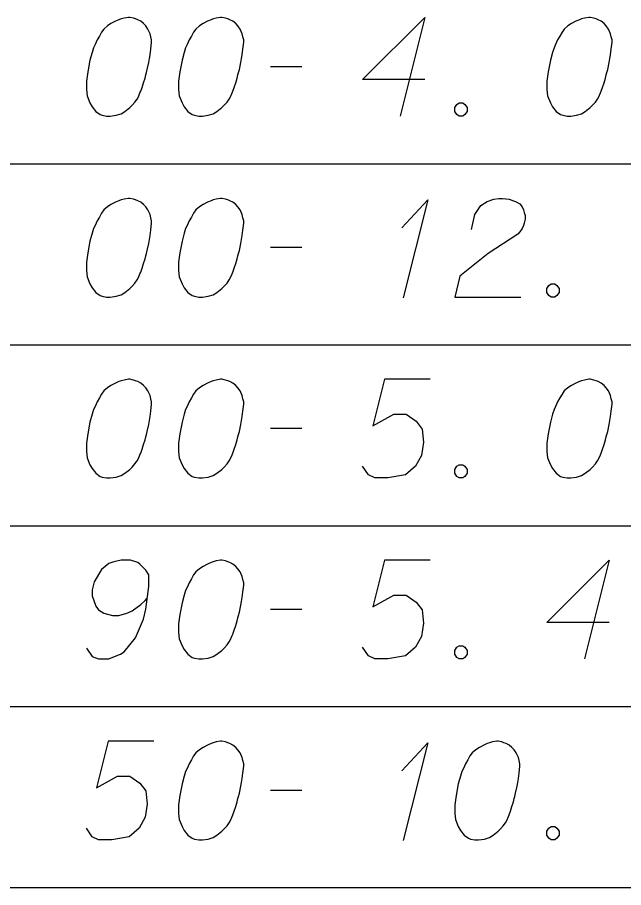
# Model space of a CAD drawing. Extents: x 2074207 to 2076812, y 516372 to 523312.
# Drawn here: x 2076397.04 to 2076426.53, y 519867.3 to 519909.62 of the extents above; entities that cross this region are included whole.
import ezdxf

# ---------------------------------------------------------------- set-up
doc = ezdxf.new("R2010")
doc.units = 0
for name, color, linetype in [('Prop DirtTable_ Soil Test Results - Outline (Major)', 7, 'Continuous'), ('Prop DirtTable_ Soil Test Results - Outline (Minor)', 7, 'Continuous'), ('Prop DirtTable_ Soil Test Results - Tx (Sample Data)', 7, 'Continuous')]:
    doc.layers.add(name, color=color, linetype=linetype)

msp = doc.modelspace()

# ---------------------------------------------------------------- linework, layer by layer
at = {"layer": 'Prop DirtTable_ Soil Test Results - Outline (Major)'}
msp.add_line((2076260.609, 519867.297), (2076811.903, 519867.297), dxfattribs=at)
at = {"layer": 'Prop DirtTable_ Soil Test Results - Outline (Minor)'}
for p, q in [((2076260.609, 519902.497), (2076811.903, 519902.497)), ((2076260.609, 519902.497), (2076811.903, 519902.497)), ((2076260.609, 519893.697), (2076811.903, 519893.697)), ((2076260.609, 519893.697), (2076811.903, 519893.697)), ((2076260.609, 519884.897), (2076811.903, 519884.897)), ((2076260.609, 519884.897), (2076811.903, 519884.897)), ((2076260.609, 519876.097), (2076811.903, 519876.097)), ((2076260.609, 519876.097), (2076811.903, 519876.097)), ((2076260.609, 519867.297), (2076811.903, 519867.297))]:
    msp.add_line(p, q, dxfattribs=at)
at = {"layer": 'Prop DirtTable_ Soil Test Results - Tx (Sample Data)'}
for points in [[(2076402.512, 519909.618), (2076402.442, 519909.618), (2076402.23, 519909.581), (2076402.089, 519909.543), (2076401.983, 519909.505), (2076401.807, 519909.43), (2076401.595, 519909.316), (2076401.419, 519909.203), (2076401.242, 519909.052), (2076401.136, 519908.9), (2076401.031, 519908.711), (2076400.925, 519908.522), (2076400.819, 519908.296), (2076400.748, 519908.144), (2076400.678, 519907.918), (2076400.572, 519907.54), (2076400.466, 519906.973), (2076400.396, 519906.519), (2076400.396, 519906.104), (2076400.431, 519905.801), (2076400.572, 519905.461), (2076400.678, 519905.272), (2076400.854, 519905.045), (2076401.066, 519904.894), (2076401.172, 519904.856), (2076401.383, 519904.818), (2076401.56, 519904.818), (2076401.842, 519904.856), (2076402.089, 519904.932), (2076402.265, 519905.045), (2076402.512, 519905.234), (2076402.618, 519905.348), (2076402.759, 519905.499), (2076402.865, 519905.65), (2076402.935, 519905.763), (2076403.006, 519905.952), (2076403.041, 519906.028), (2076403.112, 519906.217), (2076403.182, 519906.444), (2076403.253, 519906.67), (2076403.288, 519906.822), (2076403.323, 519906.935), (2076403.359, 519907.086), (2076403.429, 519907.426), (2076403.465, 519907.615), (2076403.5, 519907.804), (2076403.535, 519908.069), (2076403.57, 519908.409), (2076403.57, 519908.522), (2076403.535, 519908.674), (2076403.5, 519908.825), (2076403.394, 519909.052), (2076403.288, 519909.203), (2076403.182, 519909.316), (2076403.041, 519909.43), (2076402.9, 519909.505), (2076402.794, 519909.543), (2076402.689, 519909.581), (2076402.512, 519909.618)], [(2076406.992, 519909.618), (2076406.922, 519909.618), (2076406.71, 519909.581), (2076406.569, 519909.543), (2076406.463, 519909.505), (2076406.287, 519909.43), (2076406.075, 519909.316), (2076405.899, 519909.203), (2076405.722, 519909.052), (2076405.616, 519908.9), (2076405.511, 519908.711), (2076405.405, 519908.522), (2076405.299, 519908.296), (2076405.228, 519908.144), (2076405.158, 519907.918), (2076405.052, 519907.54), (2076404.946, 519906.973), (2076404.876, 519906.519), (2076404.876, 519906.104), (2076404.911, 519905.801), (2076405.052, 519905.461), (2076405.158, 519905.272), (2076405.334, 519905.045), (2076405.546, 519904.894), (2076405.652, 519904.856), (2076405.863, 519904.818), (2076406.04, 519904.818), (2076406.322, 519904.856), (2076406.569, 519904.932), (2076406.745, 519905.045), (2076406.992, 519905.234), (2076407.098, 519905.348), (2076407.239, 519905.499), (2076407.345, 519905.65), (2076407.415, 519905.763), (2076407.486, 519905.952), (2076407.521, 519906.028), (2076407.592, 519906.217), (2076407.662, 519906.444), (2076407.733, 519906.67), (2076407.768, 519906.822), (2076407.803, 519906.935), (2076407.839, 519907.086), (2076407.909, 519907.426), (2076407.945, 519907.615), (2076407.98, 519907.804), (2076408.015, 519908.069), (2076408.05, 519908.409), (2076408.05, 519908.522), (2076408.015, 519908.674), (2076407.98, 519908.825), (2076407.874, 519909.052), (2076407.768, 519909.203), (2076407.662, 519909.316), (2076407.521, 519909.43), (2076407.38, 519909.505), (2076407.274, 519909.543), (2076407.169, 519909.581), (2076406.992, 519909.618)], [(2076416.869, 519906.595), (2076413.836, 519906.595), (2076416.869, 519909.618), (2076415.67, 519904.818)], [(2076424.912, 519909.618), (2076424.842, 519909.618), (2076424.63, 519909.581), (2076424.489, 519909.543), (2076424.383, 519909.505), (2076424.207, 519909.43), (2076423.995, 519909.316), (2076423.819, 519909.203), (2076423.642, 519909.052), (2076423.536, 519908.9), (2076423.431, 519908.711), (2076423.325, 519908.522), (2076423.219, 519908.296), (2076423.148, 519908.144), (2076423.078, 519907.918), (2076422.972, 519907.54), (2076422.866, 519906.973), (2076422.796, 519906.519), (2076422.796, 519906.104), (2076422.831, 519905.801), (2076422.972, 519905.461), (2076423.078, 519905.272), (2076423.254, 519905.045), (2076423.466, 519904.894), (2076423.572, 519904.856), (2076423.783, 519904.818), (2076423.96, 519904.818), (2076424.242, 519904.856), (2076424.489, 519904.932), (2076424.665, 519905.045), (2076424.912, 519905.234), (2076425.018, 519905.348), (2076425.159, 519905.499), (2076425.265, 519905.65), (2076425.335, 519905.763), (2076425.406, 519905.952), (2076425.441, 519906.028), (2076425.512, 519906.217), (2076425.582, 519906.444), (2076425.653, 519906.67), (2076425.688, 519906.822), (2076425.723, 519906.935), (2076425.759, 519907.086), (2076425.829, 519907.426), (2076425.865, 519907.615), (2076425.9, 519907.804), (2076425.935, 519908.069), (2076425.97, 519908.409), (2076425.97, 519908.522), (2076425.935, 519908.674), (2076425.9, 519908.825), (2076425.794, 519909.052), (2076425.688, 519909.203), (2076425.582, 519909.316), (2076425.441, 519909.43), (2076425.3, 519909.505), (2076425.194, 519909.543), (2076425.089, 519909.581), (2076424.912, 519909.618)], [(2076409.356, 519907.237), (2076410.872, 519907.237)], [(2076418.527, 519905.461), (2076418.704, 519905.461), (2076418.809, 519905.385), (2076418.915, 519905.234), (2076418.915, 519905.045), (2076418.809, 519904.894), (2076418.704, 519904.818), (2076418.527, 519904.818), (2076418.421, 519904.894), (2076418.316, 519905.045), (2076418.316, 519905.234), (2076418.421, 519905.385), (2076418.527, 519905.461)], [(2076402.512, 519900.818), (2076402.442, 519900.818), (2076402.23, 519900.781), (2076402.089, 519900.743), (2076401.983, 519900.705), (2076401.807, 519900.63), (2076401.595, 519900.516), (2076401.419, 519900.403), (2076401.242, 519900.252), (2076401.136, 519900.1), (2076401.031, 519899.911), (2076400.925, 519899.722), (2076400.819, 519899.496), (2076400.748, 519899.344), (2076400.678, 519899.118), (2076400.572, 519898.74), (2076400.466, 519898.173), (2076400.396, 519897.719), (2076400.396, 519897.304), (2076400.431, 519897.001), (2076400.572, 519896.661), (2076400.678, 519896.472), (2076400.854, 519896.245), (2076401.066, 519896.094), (2076401.172, 519896.056), (2076401.383, 519896.018), (2076401.56, 519896.018), (2076401.842, 519896.056), (2076402.089, 519896.132), (2076402.265, 519896.245), (2076402.512, 519896.434), (2076402.618, 519896.548), (2076402.759, 519896.699), (2076402.865, 519896.85), (2076402.935, 519896.963), (2076403.006, 519897.152), (2076403.041, 519897.228), (2076403.112, 519897.417), (2076403.182, 519897.644), (2076403.253, 519897.87), (2076403.288, 519898.022), (2076403.323, 519898.135), (2076403.359, 519898.286), (2076403.429, 519898.626), (2076403.465, 519898.815), (2076403.5, 519899.004), (2076403.535, 519899.269), (2076403.57, 519899.609), (2076403.57, 519899.722), (2076403.535, 519899.874), (2076403.5, 519900.025), (2076403.394, 519900.252), (2076403.288, 519900.403), (2076403.182, 519900.516), (2076403.041, 519900.63), (2076402.9, 519900.705), (2076402.794, 519900.743), (2076402.689, 519900.781), (2076402.512, 519900.818)], [(2076406.992, 519900.818), (2076406.922, 519900.818), (2076406.71, 519900.781), (2076406.569, 519900.743), (2076406.463, 519900.705), (2076406.287, 519900.63), (2076406.075, 519900.516), (2076405.899, 519900.403), (2076405.722, 519900.252), (2076405.616, 519900.1), (2076405.511, 519899.911), (2076405.405, 519899.722), (2076405.299, 519899.496), (2076405.228, 519899.344), (2076405.158, 519899.118), (2076405.052, 519898.74), (2076404.946, 519898.173), (2076404.876, 519897.719), (2076404.876, 519897.304), (2076404.911, 519897.001), (2076405.052, 519896.661), (2076405.158, 519896.472), (2076405.334, 519896.245), (2076405.546, 519896.094), (2076405.652, 519896.056), (2076405.863, 519896.018), (2076406.04, 519896.018), (2076406.322, 519896.056), (2076406.569, 519896.132), (2076406.745, 519896.245), (2076406.992, 519896.434), (2076407.098, 519896.548), (2076407.239, 519896.699), (2076407.345, 519896.85), (2076407.415, 519896.963), (2076407.486, 519897.152), (2076407.521, 519897.228), (2076407.592, 519897.417), (2076407.662, 519897.644), (2076407.733, 519897.87), (2076407.768, 519898.022), (2076407.803, 519898.135), (2076407.839, 519898.286), (2076407.909, 519898.626), (2076407.945, 519898.815), (2076407.98, 519899.004), (2076408.015, 519899.269), (2076408.05, 519899.609), (2076408.05, 519899.722), (2076408.015, 519899.874), (2076407.98, 519900.025), (2076407.874, 519900.252), (2076407.768, 519900.403), (2076407.662, 519900.516), (2076407.521, 519900.63), (2076407.38, 519900.705), (2076407.274, 519900.743), (2076407.169, 519900.781), (2076406.992, 519900.818)], [(2076419.127, 519899.307), (2076419.303, 519900.025), (2076419.586, 519900.478), (2076419.903, 519900.667), (2076420.22, 519900.781), (2076420.467, 519900.818), (2076420.644, 519900.818), (2076420.961, 519900.781), (2076421.173, 519900.705), (2076421.279, 519900.667), (2076421.49, 519900.554), (2076421.596, 519900.403), (2076421.667, 519900.252), (2076421.702, 519900.138), (2076421.737, 519899.987), (2076421.737, 519899.798), (2076421.702, 519899.609), (2076421.667, 519899.496), (2076421.596, 519899.344), (2076421.49, 519899.193), (2076421.385, 519899.08), (2076419.938, 519898.135), (2076418.563, 519897.039), (2076418.316, 519896.018), (2076421.526, 519896.018)], [(2076415.74, 519899.382), (2076417.01, 519900.743), (2076415.811, 519895.981)], [(2076409.356, 519898.437), (2076410.872, 519898.437)], [(2076423.007, 519896.661), (2076423.184, 519896.661), (2076423.289, 519896.585), (2076423.395, 519896.434), (2076423.395, 519896.245), (2076423.289, 519896.094), (2076423.184, 519896.018), (2076423.007, 519896.018), (2076422.901, 519896.094), (2076422.796, 519896.245), (2076422.796, 519896.434), (2076422.901, 519896.585), (2076423.007, 519896.661)], [(2076402.512, 519892.018), (2076402.442, 519892.018), (2076402.23, 519891.981), (2076402.089, 519891.943), (2076401.983, 519891.905), (2076401.807, 519891.83), (2076401.595, 519891.716), (2076401.419, 519891.603), (2076401.242, 519891.452), (2076401.136, 519891.3), (2076401.031, 519891.111), (2076400.925, 519890.922), (2076400.819, 519890.696), (2076400.748, 519890.544), (2076400.678, 519890.318), (2076400.572, 519889.94), (2076400.466, 519889.373), (2076400.396, 519888.919), (2076400.396, 519888.504), (2076400.431, 519888.201), (2076400.572, 519887.861), (2076400.678, 519887.672), (2076400.854, 519887.445), (2076401.066, 519887.294), (2076401.172, 519887.256), (2076401.383, 519887.218), (2076401.56, 519887.218), (2076401.842, 519887.256), (2076402.089, 519887.332), (2076402.265, 519887.445), (2076402.512, 519887.634), (2076402.618, 519887.748), (2076402.759, 519887.899), (2076402.865, 519888.05), (2076402.935, 519888.163), (2076403.006, 519888.352), (2076403.041, 519888.428), (2076403.112, 519888.617), (2076403.182, 519888.844), (2076403.253, 519889.07), (2076403.288, 519889.222), (2076403.323, 519889.335), (2076403.359, 519889.486), (2076403.429, 519889.826), (2076403.465, 519890.015), (2076403.5, 519890.204), (2076403.535, 519890.469), (2076403.57, 519890.809), (2076403.57, 519890.922), (2076403.535, 519891.074), (2076403.5, 519891.225), (2076403.394, 519891.452), (2076403.288, 519891.603), (2076403.182, 519891.716), (2076403.041, 519891.83), (2076402.9, 519891.905), (2076402.794, 519891.943), (2076402.689, 519891.981), (2076402.512, 519892.018)], [(2076406.992, 519892.018), (2076406.922, 519892.018), (2076406.71, 519891.981), (2076406.569, 519891.943), (2076406.463, 519891.905), (2076406.287, 519891.83), (2076406.075, 519891.716), (2076405.899, 519891.603), (2076405.722, 519891.452), (2076405.616, 519891.3), (2076405.511, 519891.111), (2076405.405, 519890.922), (2076405.299, 519890.696), (2076405.228, 519890.544), (2076405.158, 519890.318), (2076405.052, 519889.94), (2076404.946, 519889.373), (2076404.876, 519888.919), (2076404.876, 519888.504), (2076404.911, 519888.201), (2076405.052, 519887.861), (2076405.158, 519887.672), (2076405.334, 519887.445), (2076405.546, 519887.294), (2076405.652, 519887.256), (2076405.863, 519887.218), (2076406.04, 519887.218), (2076406.322, 519887.256), (2076406.569, 519887.332), (2076406.745, 519887.445), (2076406.992, 519887.634), (2076407.098, 519887.748), (2076407.239, 519887.899), (2076407.345, 519888.05), (2076407.415, 519888.163), (2076407.486, 519888.352), (2076407.521, 519888.428), (2076407.592, 519888.617), (2076407.662, 519888.844), (2076407.733, 519889.07), (2076407.768, 519889.222), (2076407.803, 519889.335), (2076407.839, 519889.486), (2076407.909, 519889.826), (2076407.945, 519890.015), (2076407.98, 519890.204), (2076408.015, 519890.469), (2076408.05, 519890.809), (2076408.05, 519890.922), (2076408.015, 519891.074), (2076407.98, 519891.225), (2076407.874, 519891.452), (2076407.768, 519891.603), (2076407.662, 519891.716), (2076407.521, 519891.83), (2076407.38, 519891.905), (2076407.274, 519891.943), (2076407.169, 519891.981), (2076406.992, 519892.018)], [(2076417.116, 519892.018), (2076414.894, 519892.018), (2076414.329, 519889.751), (2076415.352, 519890.318), (2076415.952, 519890.318), (2076416.446, 519889.978), (2076416.728, 519889.6), (2076416.799, 519888.957), (2076416.693, 519888.315), (2076416.411, 519887.785), (2076415.917, 519887.37), (2076415.07, 519887.218), (2076414.435, 519887.218), (2076414.118, 519887.37), (2076413.836, 519887.785)], [(2076424.912, 519892.018), (2076424.842, 519892.018), (2076424.63, 519891.981), (2076424.489, 519891.943), (2076424.383, 519891.905), (2076424.207, 519891.83), (2076423.995, 519891.716), (2076423.819, 519891.603), (2076423.642, 519891.452), (2076423.536, 519891.3), (2076423.431, 519891.111), (2076423.325, 519890.922), (2076423.219, 519890.696), (2076423.148, 519890.544), (2076423.078, 519890.318), (2076422.972, 519889.94), (2076422.866, 519889.373), (2076422.796, 519888.919), (2076422.796, 519888.504), (2076422.831, 519888.201), (2076422.972, 519887.861), (2076423.078, 519887.672), (2076423.254, 519887.445), (2076423.466, 519887.294), (2076423.572, 519887.256), (2076423.783, 519887.218), (2076423.96, 519887.218), (2076424.242, 519887.256), (2076424.489, 519887.332), (2076424.665, 519887.445), (2076424.912, 519887.634), (2076425.018, 519887.748), (2076425.159, 519887.899), (2076425.265, 519888.05), (2076425.335, 519888.163), (2076425.406, 519888.352), (2076425.441, 519888.428), (2076425.512, 519888.617), (2076425.582, 519888.844), (2076425.653, 519889.07), (2076425.688, 519889.222), (2076425.723, 519889.335), (2076425.759, 519889.486), (2076425.829, 519889.826), (2076425.865, 519890.015), (2076425.9, 519890.204), (2076425.935, 519890.469), (2076425.97, 519890.809), (2076425.97, 519890.922), (2076425.935, 519891.074), (2076425.9, 519891.225), (2076425.794, 519891.452), (2076425.688, 519891.603), (2076425.582, 519891.716), (2076425.441, 519891.83), (2076425.3, 519891.905), (2076425.194, 519891.943), (2076425.089, 519891.981), (2076424.912, 519892.018)], [(2076409.356, 519889.637), (2076410.872, 519889.637)], [(2076418.527, 519887.861), (2076418.704, 519887.861), (2076418.809, 519887.785), (2076418.915, 519887.634), (2076418.915, 519887.445), (2076418.809, 519887.294), (2076418.704, 519887.218), (2076418.527, 519887.218), (2076418.421, 519887.294), (2076418.316, 519887.445), (2076418.316, 519887.634), (2076418.421, 519887.785), (2076418.527, 519887.861)], [(2076400.396, 519878.948), (2076400.678, 519878.532), (2076400.995, 519878.418), (2076401.489, 519878.418), (2076401.842, 519878.57), (2076402.054, 519878.645), (2076402.23, 519878.759), (2076402.794, 519879.439), (2076403.182, 519880.346), (2076403.288, 519880.837), (2076403.429, 519881.933), (2076403.429, 519882.5), (2076403.288, 519882.727), (2076403.006, 519883.03), (2076402.9, 519883.105), (2076402.547, 519883.218), (2076402.089, 519883.218), (2076401.736, 519883.143), (2076401.489, 519883.067), (2076401.136, 519882.765), (2076400.784, 519882.16), (2076400.678, 519881.782), (2076400.678, 519881.48), (2076400.854, 519880.989), (2076400.995, 519880.8), (2076401.242, 519880.648), (2076401.666, 519880.535), (2076401.983, 519880.535), (2076402.371, 519880.648), (2076402.618, 519880.762), (2076403.041, 519881.064), (2076403.253, 519881.253), (2076403.359, 519881.367)], [(2076406.992, 519883.218), (2076406.922, 519883.218), (2076406.71, 519883.181), (2076406.569, 519883.143), (2076406.463, 519883.105), (2076406.287, 519883.03), (2076406.075, 519882.916), (2076405.899, 519882.803), (2076405.722, 519882.652), (2076405.616, 519882.5), (2076405.511, 519882.311), (2076405.405, 519882.122), (2076405.299, 519881.896), (2076405.228, 519881.744), (2076405.158, 519881.518), (2076405.052, 519881.14), (2076404.946, 519880.573), (2076404.876, 519880.119), (2076404.876, 519879.704), (2076404.911, 519879.401), (2076405.052, 519879.061), (2076405.158, 519878.872), (2076405.334, 519878.645), (2076405.546, 519878.494), (2076405.652, 519878.456), (2076405.863, 519878.418), (2076406.04, 519878.418), (2076406.322, 519878.456), (2076406.569, 519878.532), (2076406.745, 519878.645), (2076406.992, 519878.834), (2076407.098, 519878.948), (2076407.239, 519879.099), (2076407.345, 519879.25), (2076407.415, 519879.363), (2076407.486, 519879.552), (2076407.521, 519879.628), (2076407.592, 519879.817), (2076407.662, 519880.044), (2076407.733, 519880.27), (2076407.768, 519880.422), (2076407.803, 519880.535), (2076407.839, 519880.686), (2076407.909, 519881.026), (2076407.945, 519881.215), (2076407.98, 519881.404), (2076408.015, 519881.669), (2076408.05, 519882.009), (2076408.05, 519882.122), (2076408.015, 519882.274), (2076407.98, 519882.425), (2076407.874, 519882.652), (2076407.768, 519882.803), (2076407.662, 519882.916), (2076407.521, 519883.03), (2076407.38, 519883.105), (2076407.274, 519883.143), (2076407.169, 519883.181), (2076406.992, 519883.218)], [(2076417.116, 519883.218), (2076414.894, 519883.218), (2076414.329, 519880.951), (2076415.352, 519881.518), (2076415.952, 519881.518), (2076416.446, 519881.178), (2076416.728, 519880.8), (2076416.799, 519880.157), (2076416.693, 519879.515), (2076416.411, 519878.985), (2076415.917, 519878.57), (2076415.07, 519878.418), (2076414.435, 519878.418), (2076414.118, 519878.57), (2076413.836, 519878.985)], [(2076425.829, 519880.195), (2076422.796, 519880.195), (2076425.829, 519883.218), (2076424.63, 519878.418)], [(2076409.356, 519880.837), (2076410.872, 519880.837)], [(2076418.527, 519879.061), (2076418.704, 519879.061), (2076418.809, 519878.985), (2076418.915, 519878.834), (2076418.915, 519878.645), (2076418.809, 519878.494), (2076418.704, 519878.418), (2076418.527, 519878.418), (2076418.421, 519878.494), (2076418.316, 519878.645), (2076418.316, 519878.834), (2076418.421, 519878.985), (2076418.527, 519879.061)], [(2076403.676, 519874.418), (2076401.454, 519874.418), (2076400.889, 519872.151), (2076401.912, 519872.718), (2076402.512, 519872.718), (2076403.006, 519872.378), (2076403.288, 519872), (2076403.359, 519871.357), (2076403.253, 519870.715), (2076402.971, 519870.185), (2076402.477, 519869.77), (2076401.63, 519869.618), (2076400.995, 519869.618), (2076400.678, 519869.77), (2076400.396, 519870.185)], [(2076406.992, 519874.418), (2076406.922, 519874.418), (2076406.71, 519874.381), (2076406.569, 519874.343), (2076406.463, 519874.305), (2076406.287, 519874.23), (2076406.075, 519874.116), (2076405.899, 519874.003), (2076405.722, 519873.852), (2076405.616, 519873.7), (2076405.511, 519873.511), (2076405.405, 519873.322), (2076405.299, 519873.096), (2076405.228, 519872.944), (2076405.158, 519872.718), (2076405.052, 519872.34), (2076404.946, 519871.773), (2076404.876, 519871.319), (2076404.876, 519870.904), (2076404.911, 519870.601), (2076405.052, 519870.261), (2076405.158, 519870.072), (2076405.334, 519869.845), (2076405.546, 519869.694), (2076405.652, 519869.656), (2076405.863, 519869.618), (2076406.04, 519869.618), (2076406.322, 519869.656), (2076406.569, 519869.732), (2076406.745, 519869.845), (2076406.992, 519870.034), (2076407.098, 519870.148), (2076407.239, 519870.299), (2076407.345, 519870.45), (2076407.415, 519870.563), (2076407.486, 519870.752), (2076407.521, 519870.828), (2076407.592, 519871.017), (2076407.662, 519871.244), (2076407.733, 519871.47), (2076407.768, 519871.622), (2076407.803, 519871.735), (2076407.839, 519871.886), (2076407.909, 519872.226), (2076407.945, 519872.415), (2076407.98, 519872.604), (2076408.015, 519872.869), (2076408.05, 519873.209), (2076408.05, 519873.322), (2076408.015, 519873.474), (2076407.98, 519873.625), (2076407.874, 519873.852), (2076407.768, 519874.003), (2076407.662, 519874.116), (2076407.521, 519874.23), (2076407.38, 519874.305), (2076407.274, 519874.343), (2076407.169, 519874.381), (2076406.992, 519874.418)], [(2076415.74, 519872.982), (2076417.01, 519874.343), (2076415.811, 519869.581)], [(2076420.432, 519874.418), (2076420.362, 519874.418), (2076420.15, 519874.381), (2076420.009, 519874.343), (2076419.903, 519874.305), (2076419.727, 519874.23), (2076419.515, 519874.116), (2076419.339, 519874.003), (2076419.162, 519873.852), (2076419.056, 519873.7), (2076418.951, 519873.511), (2076418.845, 519873.322), (2076418.739, 519873.096), (2076418.668, 519872.944), (2076418.598, 519872.718), (2076418.492, 519872.34), (2076418.386, 519871.773), (2076418.316, 519871.319), (2076418.316, 519870.904), (2076418.351, 519870.601), (2076418.492, 519870.261), (2076418.598, 519870.072), (2076418.774, 519869.845), (2076418.986, 519869.694), (2076419.092, 519869.656), (2076419.303, 519869.618), (2076419.48, 519869.618), (2076419.762, 519869.656), (2076420.009, 519869.732), (2076420.185, 519869.845), (2076420.432, 519870.034), (2076420.538, 519870.148), (2076420.679, 519870.299), (2076420.785, 519870.45), (2076420.855, 519870.563), (2076420.926, 519870.752), (2076420.961, 519870.828), (2076421.032, 519871.017), (2076421.102, 519871.244), (2076421.173, 519871.47), (2076421.208, 519871.622), (2076421.243, 519871.735), (2076421.279, 519871.886), (2076421.349, 519872.226), (2076421.385, 519872.415), (2076421.42, 519872.604), (2076421.455, 519872.869), (2076421.49, 519873.209), (2076421.49, 519873.322), (2076421.455, 519873.474), (2076421.42, 519873.625), (2076421.314, 519873.852), (2076421.208, 519874.003), (2076421.102, 519874.116), (2076420.961, 519874.23), (2076420.82, 519874.305), (2076420.714, 519874.343), (2076420.609, 519874.381), (2076420.432, 519874.418)], [(2076409.356, 519872.037), (2076410.872, 519872.037)], [(2076423.007, 519870.261), (2076423.184, 519870.261), (2076423.289, 519870.185), (2076423.395, 519870.034), (2076423.395, 519869.845), (2076423.289, 519869.694), (2076423.184, 519869.618), (2076423.007, 519869.618), (2076422.901, 519869.694), (2076422.796, 519869.845), (2076422.796, 519870.034), (2076422.901, 519870.185), (2076423.007, 519870.261)]]:
    msp.add_lwpolyline(points, dxfattribs=at)

doc.saveas('drawing.dxf')
